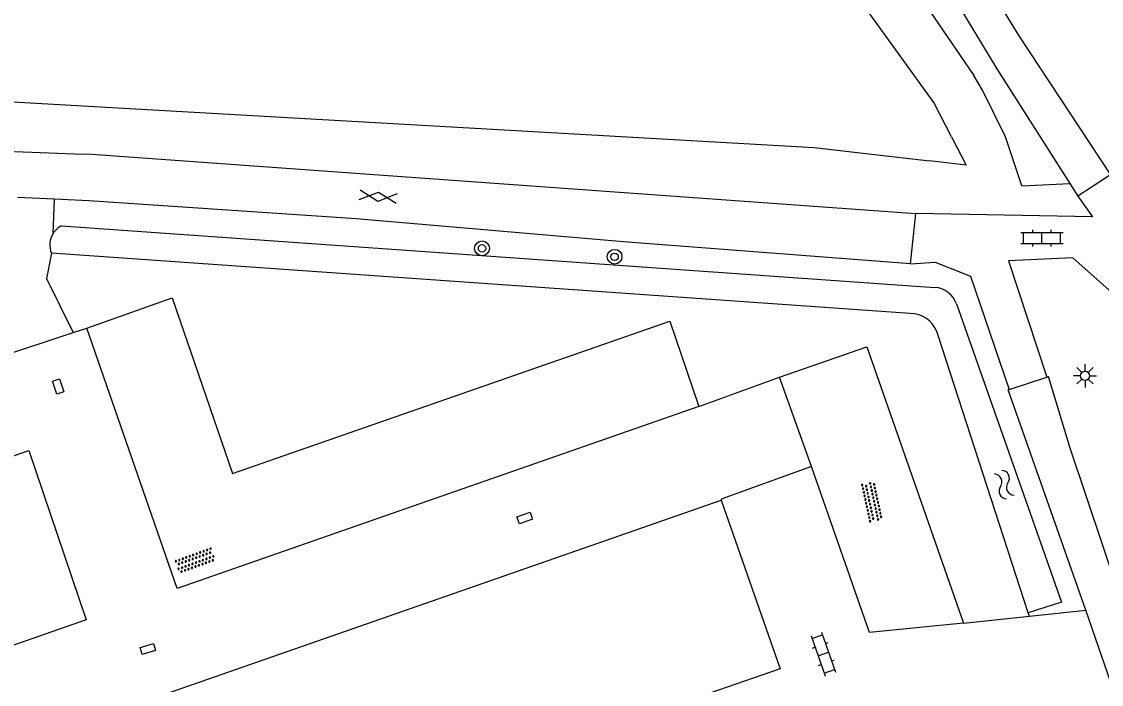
# Model space of a CAD drawing. Extents: x 134297 to 137000, y 403500 to 406000.
# Drawn here: x 135843.6 to 135902.1, y 405178.5 to 405214.4 of the extents above; entities that cross this region are included whole.
import ezdxf

# ---------------------------------------------------------------- set-up
doc = ezdxf.new("R2010")
doc.units = 0
for name, color, linetype in [('gg-knt-onverhard', 7, 'Continuous'), ('gg-knt-verharding', 7, 'Continuous'), ('gg-kntw-bovenkant insteek waterloop', 7, 'Continuous'), ('gt-grn-vlakafsluiter', 7, 'Continuous'), ('gt-symb-boom', 7, 'Continuous'), ('gt-symb-gesloten verharding', 7, 'Continuous'), ('gt-symb-klinker verharding', 7, 'Continuous'), ('gt-symb-kolk center center', 7, 'Continuous'), ('gt-symb-lichtmast', 7, 'Continuous'), ('gt-symb-overige verharding', 7, 'Continuous'), ('gt-symb-watersymbool', 7, 'Continuous'), ('gx-grn-maaiveld', 7, 'Continuous')]:
    doc.layers.add(name, color=color, linetype=linetype)

# ---------------------------------------------------------------- blocks, each defined once
blk = doc.blocks.new('gt0-KL1')
at = {"layer": 'gt-symb-klinker verharding'}
for p, q in [((-1.15, 0.3), (1.15, 0.3)), ((-1, -0.3), (-1, 0.3)), ((-0.5, 0.3), (-0.5, 0.45)), ((0, -0.3), (0, 0.3)), ((0.5, 0.3), (0.5, 0.45)), ((1, -0.3), (1, 0.3)), ((-1.15, -0.3), (1.15, -0.3)), ((-0.5, -0.45), (-0.5, -0.3)), ((0.5, -0.45), (0.5, -0.3))]:
    blk.add_line(p, q, dxfattribs=at)
blk = doc.blocks.new('gt0-GESVH1')
at = {"layer": 'gt-symb-gesloten verharding'}
for p, q in [((-0.992, -0.261), (0.008, 0.239)), ((0.008, -0.261), (-0.992, 0.239)), ((0.008, 0.239), (1.008, -0.261)), ((1.008, 0.239), (0.008, -0.261))]:
    blk.add_line(p, q, dxfattribs=at)
blk = doc.blocks.new('gt0-KOLKCC')
at = {"layer": 'gt-symb-kolk center center'}
blk.add_lwpolyline([(-0.375, 0.2), (0.375, 0.2), (0.375, -0.2), (-0.375, -0.2)], close=True, dxfattribs=at)
blk = doc.blocks.new('gt0-BOOM')
at = {"layer": 'gt-symb-boom'}
for radius in [0.4, 0.2]:
    blk.add_circle((0, 0), radius, dxfattribs=at)
blk = doc.blocks.new('gt0-LMAST')
at = {"layer": 'gt-symb-lichtmast'}
for p, q in [((-0.005, 0.246), (-0.005, 0.621)), ((-0.182, 0.173), (-0.447, 0.438)), ((0.172, 0.173), (0.437, 0.438)), ((-0.255, -0.004), (-0.63, -0.004)), ((-0.182, -0.181), (-0.447, -0.446)), ((-0.005, -0.254), (-0.005, -0.629)), ((0.437, -0.446), (0.172, -0.181)), ((0.245, -0.004), (0.62, -0.004))]:
    blk.add_line(p, q, dxfattribs=at)
blk.add_circle((-0.005, -0.004), 0.25, dxfattribs=at)
blk = doc.blocks.new('gt0-OVH')
at = {"layer": 'gt-symb-overige verharding'}
for points in [[(-0.972, 0.298), (-0.967, 0.308), (-0.965, 0.319), (-0.966, 0.33), (-0.971, 0.34), (-0.978, 0.348), (-0.988, 0.353), (-0.999, 0.355), (-1.01, 0.354), (-1.02, 0.349), (-1.028, 0.342), (-1.033, 0.332), (-1.035, 0.321), (-1.034, 0.31), (-1.029, 0.3), (-1.022, 0.292), (-1.012, 0.287), (-1.001, 0.285), (-0.99, 0.286), (-0.98, 0.291)], [(-0.872, 0.106), (-0.867, 0.116), (-0.865, 0.126), (-0.866, 0.137), (-0.871, 0.147), (-0.878, 0.156), (-0.888, 0.161), (-0.899, 0.163), (-0.91, 0.162), (-0.92, 0.157), (-0.928, 0.15), (-0.933, 0.14), (-0.935, 0.129), (-0.934, 0.118), (-0.929, 0.108), (-0.922, 0.1), (-0.912, 0.095), (-0.901, 0.092), (-0.89, 0.094), (-0.88, 0.098)], [(-0.772, 0.298), (-0.767, 0.308), (-0.765, 0.319), (-0.766, 0.33), (-0.771, 0.34), (-0.778, 0.348), (-0.788, 0.353), (-0.799, 0.355), (-0.81, 0.354), (-0.82, 0.349), (-0.828, 0.342), (-0.833, 0.332), (-0.835, 0.321), (-0.834, 0.31), (-0.829, 0.3), (-0.822, 0.292), (-0.812, 0.287), (-0.801, 0.285), (-0.79, 0.286), (-0.78, 0.291)], [(-0.672, 0.106), (-0.667, 0.116), (-0.665, 0.126), (-0.666, 0.137), (-0.671, 0.147), (-0.678, 0.156), (-0.688, 0.161), (-0.699, 0.163), (-0.71, 0.162), (-0.72, 0.157), (-0.728, 0.15), (-0.733, 0.14), (-0.735, 0.129), (-0.734, 0.118), (-0.729, 0.108), (-0.722, 0.1), (-0.712, 0.095), (-0.701, 0.092), (-0.69, 0.094), (-0.68, 0.098)], [(-0.572, 0.298), (-0.567, 0.308), (-0.565, 0.319), (-0.566, 0.33), (-0.571, 0.34), (-0.578, 0.348), (-0.588, 0.353), (-0.599, 0.355), (-0.61, 0.354), (-0.62, 0.349), (-0.628, 0.342), (-0.633, 0.332), (-0.635, 0.321), (-0.634, 0.31), (-0.629, 0.3), (-0.622, 0.292), (-0.612, 0.287), (-0.601, 0.285), (-0.59, 0.286), (-0.58, 0.291)], [(-0.472, 0.106), (-0.467, 0.116), (-0.465, 0.126), (-0.466, 0.137), (-0.471, 0.147), (-0.478, 0.156), (-0.488, 0.161), (-0.499, 0.163), (-0.51, 0.162), (-0.52, 0.157), (-0.528, 0.15), (-0.533, 0.14), (-0.535, 0.129), (-0.534, 0.118), (-0.529, 0.108), (-0.522, 0.1), (-0.512, 0.095), (-0.501, 0.092), (-0.49, 0.094), (-0.48, 0.098)], [(-0.372, 0.298), (-0.367, 0.308), (-0.365, 0.319), (-0.366, 0.33), (-0.371, 0.34), (-0.378, 0.348), (-0.388, 0.353), (-0.399, 0.355), (-0.41, 0.354), (-0.42, 0.349), (-0.428, 0.342), (-0.433, 0.332), (-0.435, 0.321), (-0.434, 0.31), (-0.429, 0.3), (-0.422, 0.292), (-0.412, 0.287), (-0.401, 0.285), (-0.39, 0.286), (-0.38, 0.291)], [(-0.272, 0.106), (-0.267, 0.116), (-0.265, 0.126), (-0.266, 0.137), (-0.271, 0.147), (-0.278, 0.156), (-0.288, 0.161), (-0.299, 0.163), (-0.31, 0.162), (-0.32, 0.157), (-0.328, 0.15), (-0.333, 0.14), (-0.335, 0.129), (-0.334, 0.118), (-0.329, 0.108), (-0.322, 0.1), (-0.312, 0.095), (-0.301, 0.092), (-0.29, 0.094), (-0.28, 0.098)], [(-0.172, 0.298), (-0.167, 0.308), (-0.165, 0.319), (-0.166, 0.33), (-0.171, 0.34), (-0.178, 0.348), (-0.188, 0.353), (-0.199, 0.355), (-0.21, 0.354), (-0.22, 0.349), (-0.228, 0.342), (-0.233, 0.332), (-0.235, 0.321), (-0.234, 0.31), (-0.229, 0.3), (-0.222, 0.292), (-0.212, 0.287), (-0.201, 0.285), (-0.19, 0.286), (-0.18, 0.291)], [(-0.072, 0.106), (-0.067, 0.116), (-0.065, 0.126), (-0.066, 0.137), (-0.071, 0.147), (-0.078, 0.156), (-0.088, 0.161), (-0.099, 0.163), (-0.11, 0.162), (-0.12, 0.157), (-0.128, 0.15), (-0.133, 0.14), (-0.135, 0.129), (-0.134, 0.118), (-0.129, 0.108), (-0.122, 0.1), (-0.112, 0.095), (-0.101, 0.092), (-0.09, 0.094), (-0.08, 0.098)], [(0.028, 0.298), (0.033, 0.308), (0.035, 0.319), (0.034, 0.33), (0.029, 0.34), (0.022, 0.348), (0.012, 0.353), (0.001, 0.355), (-0.01, 0.354), (-0.02, 0.349), (-0.028, 0.342), (-0.033, 0.332), (-0.035, 0.321), (-0.034, 0.31), (-0.029, 0.3), (-0.022, 0.292), (-0.012, 0.287), (-0.001, 0.285), (0.01, 0.286), (0.02, 0.291)], [(0.128, 0.106), (0.133, 0.116), (0.135, 0.126), (0.134, 0.137), (0.129, 0.147), (0.122, 0.156), (0.112, 0.161), (0.101, 0.163), (0.09, 0.162), (0.08, 0.157), (0.072, 0.15), (0.067, 0.14), (0.065, 0.129), (0.066, 0.118), (0.071, 0.108), (0.078, 0.1), (0.088, 0.095), (0.099, 0.092), (0.11, 0.094), (0.12, 0.098)], [(0.228, 0.298), (0.233, 0.308), (0.235, 0.319), (0.234, 0.33), (0.229, 0.34), (0.222, 0.348), (0.212, 0.353), (0.201, 0.355), (0.19, 0.354), (0.18, 0.349), (0.172, 0.342), (0.167, 0.332), (0.165, 0.321), (0.166, 0.31), (0.171, 0.3), (0.178, 0.292), (0.188, 0.287), (0.199, 0.285), (0.21, 0.286), (0.22, 0.291)], [(0.328, 0.106), (0.333, 0.116), (0.335, 0.126), (0.334, 0.137), (0.329, 0.147), (0.322, 0.156), (0.312, 0.161), (0.301, 0.163), (0.29, 0.162), (0.28, 0.157), (0.272, 0.15), (0.267, 0.14), (0.265, 0.129), (0.266, 0.118), (0.271, 0.108), (0.278, 0.1), (0.288, 0.095), (0.299, 0.092), (0.31, 0.094), (0.32, 0.098)], [(0.428, 0.298), (0.433, 0.308), (0.435, 0.319), (0.434, 0.33), (0.429, 0.34), (0.422, 0.348), (0.412, 0.353), (0.401, 0.355), (0.39, 0.354), (0.38, 0.349), (0.372, 0.342), (0.367, 0.332), (0.365, 0.321), (0.366, 0.31), (0.371, 0.3), (0.378, 0.292), (0.388, 0.287), (0.399, 0.285), (0.41, 0.286), (0.42, 0.291)], [(0.528, 0.106), (0.533, 0.116), (0.535, 0.126), (0.534, 0.137), (0.529, 0.147), (0.522, 0.156), (0.512, 0.161), (0.501, 0.163), (0.49, 0.162), (0.48, 0.157), (0.472, 0.15), (0.467, 0.14), (0.465, 0.129), (0.466, 0.118), (0.471, 0.108), (0.478, 0.1), (0.488, 0.095), (0.499, 0.092), (0.51, 0.094), (0.52, 0.098)], [(0.628, 0.298), (0.633, 0.308), (0.635, 0.319), (0.634, 0.33), (0.629, 0.34), (0.622, 0.348), (0.612, 0.353), (0.601, 0.355), (0.59, 0.354), (0.58, 0.349), (0.572, 0.342), (0.567, 0.332), (0.565, 0.321), (0.566, 0.31), (0.571, 0.3), (0.578, 0.292), (0.588, 0.287), (0.599, 0.285), (0.61, 0.286), (0.62, 0.291)], [(0.728, 0.106), (0.733, 0.116), (0.735, 0.126), (0.734, 0.137), (0.729, 0.147), (0.722, 0.156), (0.712, 0.161), (0.701, 0.163), (0.69, 0.162), (0.68, 0.157), (0.672, 0.15), (0.667, 0.14), (0.665, 0.129), (0.666, 0.118), (0.671, 0.108), (0.678, 0.1), (0.688, 0.095), (0.699, 0.092), (0.71, 0.094), (0.72, 0.098)], [(0.828, 0.298), (0.833, 0.308), (0.835, 0.319), (0.834, 0.33), (0.829, 0.34), (0.822, 0.348), (0.812, 0.353), (0.801, 0.355), (0.79, 0.354), (0.78, 0.349), (0.772, 0.342), (0.767, 0.332), (0.765, 0.321), (0.766, 0.31), (0.771, 0.3), (0.778, 0.292), (0.788, 0.287), (0.799, 0.285), (0.81, 0.286), (0.82, 0.291)], [(0.928, 0.106), (0.933, 0.116), (0.935, 0.126), (0.934, 0.137), (0.929, 0.147), (0.922, 0.156), (0.912, 0.161), (0.901, 0.163), (0.89, 0.162), (0.88, 0.157), (0.872, 0.15), (0.867, 0.14), (0.865, 0.129), (0.866, 0.118), (0.871, 0.108), (0.878, 0.1), (0.888, 0.095), (0.899, 0.092), (0.91, 0.094), (0.92, 0.098)], [(1.028, 0.298), (1.033, 0.308), (1.035, 0.319), (1.034, 0.33), (1.029, 0.34), (1.022, 0.348), (1.012, 0.353), (1.001, 0.355), (0.99, 0.354), (0.98, 0.349), (0.972, 0.342), (0.967, 0.332), (0.965, 0.321), (0.966, 0.31), (0.971, 0.3), (0.978, 0.292), (0.988, 0.287), (0.999, 0.285), (1.01, 0.286), (1.02, 0.291)], [(-0.972, -0.142), (-0.967, -0.132), (-0.965, -0.121), (-0.966, -0.11), (-0.971, -0.1), (-0.978, -0.092), (-0.988, -0.087), (-0.999, -0.085), (-1.01, -0.086), (-1.02, -0.091), (-1.028, -0.098), (-1.033, -0.108), (-1.035, -0.119), (-1.034, -0.13), (-1.029, -0.14), (-1.022, -0.148), (-1.012, -0.153), (-1.001, -0.155), (-0.99, -0.154), (-0.98, -0.149)], [(-0.872, -0.334), (-0.867, -0.324), (-0.865, -0.314), (-0.866, -0.303), (-0.871, -0.293), (-0.878, -0.284), (-0.888, -0.279), (-0.899, -0.277), (-0.91, -0.278), (-0.92, -0.283), (-0.928, -0.29), (-0.933, -0.3), (-0.935, -0.311), (-0.934, -0.322), (-0.929, -0.332), (-0.922, -0.34), (-0.912, -0.345), (-0.901, -0.348), (-0.89, -0.346), (-0.88, -0.342)], [(-0.772, -0.142), (-0.767, -0.132), (-0.765, -0.121), (-0.766, -0.11), (-0.771, -0.1), (-0.778, -0.092), (-0.788, -0.087), (-0.799, -0.085), (-0.81, -0.086), (-0.82, -0.091), (-0.828, -0.098), (-0.833, -0.108), (-0.835, -0.119), (-0.834, -0.13), (-0.829, -0.14), (-0.822, -0.148), (-0.812, -0.153), (-0.801, -0.155), (-0.79, -0.154), (-0.78, -0.149)], [(-0.672, -0.334), (-0.667, -0.324), (-0.665, -0.314), (-0.666, -0.303), (-0.671, -0.293), (-0.678, -0.284), (-0.688, -0.279), (-0.699, -0.277), (-0.71, -0.278), (-0.72, -0.283), (-0.728, -0.29), (-0.733, -0.3), (-0.735, -0.311), (-0.734, -0.322), (-0.729, -0.332), (-0.722, -0.34), (-0.712, -0.345), (-0.701, -0.348), (-0.69, -0.346), (-0.68, -0.342)], [(-0.572, -0.142), (-0.567, -0.132), (-0.565, -0.121), (-0.566, -0.11), (-0.571, -0.1), (-0.578, -0.092), (-0.588, -0.087), (-0.599, -0.085), (-0.61, -0.086), (-0.62, -0.091), (-0.628, -0.098), (-0.633, -0.108), (-0.635, -0.119), (-0.634, -0.13), (-0.629, -0.14), (-0.622, -0.148), (-0.612, -0.153), (-0.601, -0.155), (-0.59, -0.154), (-0.58, -0.149)], [(-0.472, -0.334), (-0.467, -0.324), (-0.465, -0.314), (-0.466, -0.303), (-0.471, -0.293), (-0.478, -0.284), (-0.488, -0.279), (-0.499, -0.277), (-0.51, -0.278), (-0.52, -0.283), (-0.528, -0.29), (-0.533, -0.3), (-0.535, -0.311), (-0.534, -0.322), (-0.529, -0.332), (-0.522, -0.34), (-0.512, -0.345), (-0.501, -0.348), (-0.49, -0.346), (-0.48, -0.342)], [(-0.372, -0.142), (-0.367, -0.132), (-0.365, -0.121), (-0.366, -0.11), (-0.371, -0.1), (-0.378, -0.092), (-0.388, -0.087), (-0.399, -0.085), (-0.41, -0.086), (-0.42, -0.091), (-0.428, -0.098), (-0.433, -0.108), (-0.435, -0.119), (-0.434, -0.13), (-0.429, -0.14), (-0.422, -0.148), (-0.412, -0.153), (-0.401, -0.155), (-0.39, -0.154), (-0.38, -0.149)], [(-0.272, -0.334), (-0.267, -0.324), (-0.265, -0.314), (-0.266, -0.303), (-0.271, -0.293), (-0.278, -0.284), (-0.288, -0.279), (-0.299, -0.277), (-0.31, -0.278), (-0.32, -0.283), (-0.328, -0.29), (-0.333, -0.3), (-0.335, -0.311), (-0.334, -0.322), (-0.329, -0.332), (-0.322, -0.34), (-0.312, -0.345), (-0.301, -0.348), (-0.29, -0.346), (-0.28, -0.342)], [(-0.172, -0.142), (-0.167, -0.132), (-0.165, -0.121), (-0.166, -0.11), (-0.171, -0.1), (-0.178, -0.092), (-0.188, -0.087), (-0.199, -0.085), (-0.21, -0.086), (-0.22, -0.091), (-0.228, -0.098), (-0.233, -0.108), (-0.235, -0.119), (-0.234, -0.13), (-0.229, -0.14), (-0.222, -0.148), (-0.212, -0.153), (-0.201, -0.155), (-0.19, -0.154), (-0.18, -0.149)], [(-0.072, -0.334), (-0.067, -0.324), (-0.065, -0.314), (-0.066, -0.303), (-0.071, -0.293), (-0.078, -0.284), (-0.088, -0.279), (-0.099, -0.277), (-0.11, -0.278), (-0.12, -0.283), (-0.128, -0.29), (-0.133, -0.3), (-0.135, -0.311), (-0.134, -0.322), (-0.129, -0.332), (-0.122, -0.34), (-0.112, -0.345), (-0.101, -0.348), (-0.09, -0.346), (-0.08, -0.342)], [(0.028, -0.142), (0.033, -0.132), (0.035, -0.121), (0.034, -0.11), (0.029, -0.1), (0.022, -0.092), (0.012, -0.087), (0.001, -0.085), (-0.01, -0.086), (-0.02, -0.091), (-0.028, -0.098), (-0.033, -0.108), (-0.035, -0.119), (-0.034, -0.13), (-0.029, -0.14), (-0.022, -0.148), (-0.012, -0.153), (-0.001, -0.155), (0.01, -0.154), (0.02, -0.149)], [(0.128, -0.334), (0.133, -0.324), (0.135, -0.314), (0.134, -0.303), (0.129, -0.293), (0.122, -0.284), (0.112, -0.279), (0.101, -0.277), (0.09, -0.278), (0.08, -0.283), (0.072, -0.29), (0.067, -0.3), (0.065, -0.311), (0.066, -0.322), (0.071, -0.332), (0.078, -0.34), (0.088, -0.345), (0.099, -0.348), (0.11, -0.346), (0.12, -0.342)], [(0.228, -0.142), (0.233, -0.132), (0.235, -0.121), (0.234, -0.11), (0.229, -0.1), (0.222, -0.092), (0.212, -0.087), (0.201, -0.085), (0.19, -0.086), (0.18, -0.091), (0.172, -0.098), (0.167, -0.108), (0.165, -0.119), (0.166, -0.13), (0.171, -0.14), (0.178, -0.148), (0.188, -0.153), (0.199, -0.155), (0.21, -0.154), (0.22, -0.149)], [(0.328, -0.334), (0.333, -0.324), (0.335, -0.314), (0.334, -0.303), (0.329, -0.293), (0.322, -0.284), (0.312, -0.279), (0.301, -0.277), (0.29, -0.278), (0.28, -0.283), (0.272, -0.29), (0.267, -0.3), (0.265, -0.311), (0.266, -0.322), (0.271, -0.332), (0.278, -0.34), (0.288, -0.345), (0.299, -0.348), (0.31, -0.346), (0.32, -0.342)], [(0.428, -0.142), (0.433, -0.132), (0.435, -0.121), (0.434, -0.11), (0.429, -0.1), (0.422, -0.092), (0.412, -0.087), (0.401, -0.085), (0.39, -0.086), (0.38, -0.091), (0.372, -0.098), (0.367, -0.108), (0.365, -0.119), (0.366, -0.13), (0.371, -0.14), (0.378, -0.148), (0.388, -0.153), (0.399, -0.155), (0.41, -0.154), (0.42, -0.149)], [(0.528, -0.334), (0.533, -0.324), (0.535, -0.314), (0.534, -0.303), (0.529, -0.293), (0.522, -0.284), (0.512, -0.279), (0.501, -0.277), (0.49, -0.278), (0.48, -0.283), (0.472, -0.29), (0.467, -0.3), (0.465, -0.311), (0.466, -0.322), (0.471, -0.332), (0.478, -0.34), (0.488, -0.345), (0.499, -0.348), (0.51, -0.346), (0.52, -0.342)], [(0.628, -0.142), (0.633, -0.132), (0.635, -0.121), (0.634, -0.11), (0.629, -0.1), (0.622, -0.092), (0.612, -0.087), (0.601, -0.085), (0.59, -0.086), (0.58, -0.091), (0.572, -0.098), (0.567, -0.108), (0.565, -0.119), (0.566, -0.13), (0.571, -0.14), (0.578, -0.148), (0.588, -0.153), (0.599, -0.155), (0.61, -0.154), (0.62, -0.149)], [(0.728, -0.334), (0.733, -0.324), (0.735, -0.314), (0.734, -0.303), (0.729, -0.293), (0.722, -0.284), (0.712, -0.279), (0.701, -0.277), (0.69, -0.278), (0.68, -0.283), (0.672, -0.29), (0.667, -0.3), (0.665, -0.311), (0.666, -0.322), (0.671, -0.332), (0.678, -0.34), (0.688, -0.345), (0.699, -0.348), (0.71, -0.346), (0.72, -0.342)], [(0.828, -0.142), (0.833, -0.132), (0.835, -0.121), (0.834, -0.11), (0.829, -0.1), (0.822, -0.092), (0.812, -0.087), (0.801, -0.085), (0.79, -0.086), (0.78, -0.091), (0.772, -0.098), (0.767, -0.108), (0.765, -0.119), (0.766, -0.13), (0.771, -0.14), (0.778, -0.148), (0.788, -0.153), (0.799, -0.155), (0.81, -0.154), (0.82, -0.149)], [(0.928, -0.334), (0.933, -0.324), (0.935, -0.314), (0.934, -0.303), (0.929, -0.293), (0.922, -0.284), (0.912, -0.279), (0.901, -0.277), (0.89, -0.278), (0.88, -0.283), (0.872, -0.29), (0.867, -0.3), (0.865, -0.311), (0.866, -0.322), (0.871, -0.332), (0.878, -0.34), (0.888, -0.345), (0.899, -0.348), (0.91, -0.346), (0.92, -0.342)], [(1.028, -0.142), (1.033, -0.132), (1.035, -0.121), (1.034, -0.11), (1.029, -0.1), (1.022, -0.092), (1.012, -0.087), (1.001, -0.085), (0.99, -0.086), (0.98, -0.091), (0.972, -0.098), (0.967, -0.108), (0.965, -0.119), (0.966, -0.13), (0.971, -0.14), (0.978, -0.148), (0.988, -0.153), (0.999, -0.155), (1.01, -0.154), (1.02, -0.149)]]:
    blk.add_lwpolyline(points, close=True, dxfattribs=at)
blk = doc.blocks.new('gt0-WA')
at = {"layer": 'gt-symb-watersymbool'}
for centre, start, end in [((-0.323, 0.022), 28.07249, 151.92751), ((0.427, 0.422), 208.07248, 331.92751), ((-0.323, -0.428), 28.07249, 151.92751), ((0.427, -0.028), 208.07248, 331.92751)]:
    blk.add_arc(centre, 0.425, start, end, dxfattribs=at)

msp = doc.modelspace()

# ---------------------------------------------------------------- linework, layer by layer
at = {"layer": 'gg-knt-onverhard'}
for p, q in [((135893.958, 405208.18), (135894.739, 405206.654)), ((135894.739, 405206.654), (135892.762, 405206.884)), ((135845.316, 405202.947), (135845.396, 405204.804))]:
    msp.add_line(p, q, dxfattribs=at)
for points in [[(135897.761, 405205.537), (135896.869, 405208.192), (135895.637, 405210.708), (135895.154, 405211.511)], [(135845.221, 405201.882), (135844.961, 405200.51), (135846.401, 405197.581)]]:
    msp.add_lwpolyline(points, dxfattribs=at)
at = {"layer": 'gg-knt-verharding'}
for p, q in [((135847.403, 405207.244), (135892.024, 405204.039)), ((135845.396, 405204.804), (135843.392, 405204.891)), ((135891.736, 405201.3), (135892.024, 405204.039)), ((135842.311, 405196.23), (135846.401, 405197.581)), ((135846.401, 405197.581), (135847.141, 405197.825)), ((135880.272, 405193.577), (135884.644, 405195.174)), ((135886.37, 405190.317), (135884.644, 405195.174)), ((135897.073, 405194.5), (135899.108, 405195.165)), ((135899.108, 405195.165), (135899.195, 405195.193)), ((135900.353, 405191.365), (135899.195, 405195.193)), ((135897.018, 405194.482), (135897.073, 405194.5)), ((135901.214, 405182.545), (135897.018, 405194.482)), ((135903.025, 405183.416), (135900.353, 405191.365)), ((135894.605, 405181.83), (135898.169, 405182.216)), ((135898.169, 405182.216), (135901.214, 405182.545)), ((135902.954, 405177.515), (135901.214, 405182.545))]:
    msp.add_line(p, q, dxfattribs=at)
for points in [[(135900.786, 405204.971), (135901.575, 405203.861), (135892.024, 405204.039)], [(135891.736, 405201.3), (135876.189, 405202.501), (135861.727, 405203.749), (135847.245, 405204.724), (135845.396, 405204.804)], [(135891.736, 405201.3), (135893.075, 405201.393), (135894.982, 405200.632), (135897.073, 405194.5)], [(135903.422, 405198.587), (135902.492, 405199.886), (135900.523, 405201.624), (135897.038, 405201.469), (135899.108, 405195.165)], [(135847.141, 405197.825), (135851.756, 405199.47), (135855.028, 405189.938), (135878.703, 405198.2), (135880.272, 405193.577)], [(135880.272, 405193.577), (135852.03, 405183.724), (135847.141, 405197.825)], [(135884.644, 405195.174), (135889.365, 405196.811), (135894.605, 405181.83)], [(135816.586, 405171.342), (135814.525, 405180.978), (135844.009, 405191.188), (135847.114, 405182.011), (135816.586, 405171.342)], [(135886.37, 405190.317), (135881.481, 405188.563), (135881.481, 405188.503)], [(135894.605, 405181.83), (135889.52, 405181.324), (135886.37, 405190.317)], [(135879.398, 405177.535), (135819.705, 405156.624), (135817.656, 405166.229), (135881.481, 405188.503)], [(135881.481, 405188.503), (135884.678, 405179.37), (135879.398, 405177.535)]]:
    msp.add_lwpolyline(points, dxfattribs=at)
msp.add_arc((135860.763, 405665.737), 458.687, 264.63204, 268.33094, dxfattribs=at)
at = {"layer": 'gg-kntw-bovenkant insteek waterloop'}
for p, q in [((135845.772, 405203.371), (135893.05, 405200.03)), ((135891.966, 405198.599), (135845.221, 405201.882)), ((135898.108, 405182.392), (135893.224, 405197.42))]:
    msp.add_line(p, q, dxfattribs=at)
msp.add_lwpolyline([(135894.219, 405199.138), (135899.899, 405182.984), (135898.108, 405182.392)], dxfattribs=at)
for centre, radius, start, end in [((135846.335, 405202.308), 1.203, 117.91805, 147.91682), ((135846.309, 405202.322), 1.174, 147.80373, 202.00147), ((135892.956, 405198.695), 1.338, 19.32206, 85.9874), ((135891.698, 405197.052), 1.57, 13.54691, 80.1665)]:
    msp.add_arc(centre, radius, start, end, dxfattribs=at)
at = {"layer": 'gt-grn-vlakafsluiter'}
msp.add_line((135898.169, 405182.216), (135898.108, 405182.392), dxfattribs=at)
at = {"layer": 'gx-grn-maaiveld'}
for p, q in [((135891.231, 405217.281), (135895.154, 405211.511)), ((135902.559, 405206.123), (135900.786, 405204.971)), ((135897.761, 405205.537), (135900.355, 405205.663)), ((135900.355, 405205.663), (135900.786, 405204.971))]:
    msp.add_line(p, q, dxfattribs=at)
for points in [[(135891.135, 405224.186), (135897.597, 405213.661), (135902.559, 405206.123)], [(135890.24, 405222.085), (135896.407, 405211.868), (135900.355, 405205.663)], [(135772.958, 405217.031), (135775.634, 405216.802), (135798.92, 405213.362), (135814.6, 405211.702), (135886.52, 405207.612), (135892.762, 405206.884)], [(135893.958, 405208.18), (135893.002, 405210.046), (135888.918, 405215.724)]]:
    msp.add_lwpolyline(points, dxfattribs=at)

# ---------------------------------------------------------------- block references
at = {"layer": 'gt-symb-boom'}
for p in [(135868.536, 405202.146), (135875.712, 405201.689)]:
    msp.add_blockref('gt0-BOOM', p, dxfattribs=at)
at = {"layer": 'gt-symb-gesloten verharding', "rotation": -5.682084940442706}
msp.add_blockref('gt0-GESVH1', (135862.906, 405204.952), dxfattribs=at)
at = {"layer": 'gt-symb-klinker verharding'}
msp.add_blockref('gt0-KL1', (135898.849, 405202.701), dxfattribs=at)
at = {"layer": 'gt-symb-klinker verharding', "rotation": -70.78568813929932}
msp.add_blockref('gt0-KL1', (135887.01, 405180.165), dxfattribs=at)
at = {"layer": 'gt-symb-kolk center center'}
for p, rotation in [((135845.588, 405194.66), -71.32941658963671), ((135870.846, 405187.538), 19.503573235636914), ((135850.44, 405180.441), 16.496224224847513)]:
    msp.add_blockref('gt0-KOLKCC', p, dxfattribs=dict(at, rotation=rotation))
at = {"layer": 'gt-symb-lichtmast'}
msp.add_blockref('gt0-LMAST', (135901.184, 405195.243), dxfattribs=at)
at = {"layer": 'gt-symb-overige verharding'}
for p, rotation in [((135889.644, 405188.41), 102.28666183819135), ((135853.01, 405185.231), 19.811811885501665)]:
    msp.add_blockref('gt0-OVH', p, dxfattribs=dict(at, rotation=rotation))
at = {"layer": 'gt-symb-watersymbool', "rotation": -64.02428534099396}
msp.add_blockref('gt0-WA', (135896.784, 405189.392), dxfattribs=at)

doc.saveas('drawing.dxf')
